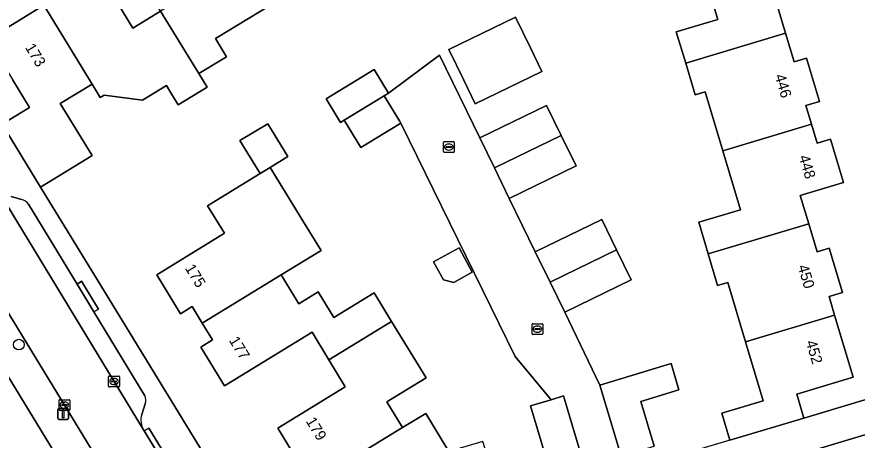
# Model space of a CAD drawing. Extents: x 157767 to 159172, y 387839 to 389425.
# Drawn here: x 158340.7 to 158418.4, y 388568.6 to 388607.7 of the extents above; entities that cross this region are included whole.
import ezdxf

# ---------------------------------------------------------------- set-up
doc = ezdxf.new("R2010")
doc.units = 0
for name, color, linetype in [('IMGEO_Boom', 7, 'Continuous'), ('IMGEO_Erf', 7, 'Continuous'), ('IMGEO_Kolk', 7, 'Continuous'), ('IMGEO_Lichtmast', 7, 'Continuous'), ('IMGEO_Muur', 7, 'Continuous'), ('IMGEO_Pand', 7, 'Continuous'), ('IMGEO_Pand_nummerreeks', 7, 'Continuous'), ('IMGEO_Pand_overbouw', 7, 'Continuous'), ('IMGEO_Parkeervlak_open', 7, 'Continuous'), ('IMGEO_Rijbaan_lokaal_open', 7, 'Continuous'), ('IMGEO_Voetpad_open', 7, 'Continuous')]:
    doc.layers.add(name, color=color, linetype=linetype)

msp = doc.modelspace()

# ---------------------------------------------------------------- linework, layer by layer
at = {"layer": 'IMGEO_Boom'}
msp.add_circle((158340.895, 388577.385), 0.489, dxfattribs=at)
at = {"layer": 'IMGEO_Erf'}
for points in [[(158312.389, 388615.154), (158294.787, 388607.61), (158294.7, 388607.706), (158266.492, 388595.544), (158266.325, 388595.472), (158263.119, 388600.731), (158259.805, 388601.448), (158252.981, 388597.605), (158264.656, 388578.196), (158266.489, 388575.194), (158268.384, 388572.094), (158269.094, 388570.933), (158274.179, 388562.614), (158288.681, 388538.89), (158295.338, 388528), (158298.839, 388522.28), (158303.692, 388514.354), (158356.803, 388546.751), (158315.676, 388614.12)], [(158406.642, 388568.558), (158405.898, 388571.043), (158409.715, 388572.185), (158408.078, 388577.654), (158406.439, 388583.131), (158405.501, 388582.85), (158404.632, 388585.755), (158403.755, 388588.685), (158407.615, 388589.841), (158405.984, 388595.289), (158404.352, 388600.741), (158403.419, 388600.462), (158402.546, 388603.38), (158401.681, 388606.27), (158405.506, 388607.415), (158403.862, 388612.906)], [(158349.95, 388609.048), (158351.431, 388606.62), (158354.003, 388608.189)], [(158338.033, 388605.575), (158343.201, 388608.727)], [(158364.168, 388608.745), (158359.089, 388605.647), (158360.108, 388603.977), (158357.546, 388602.414), (158358.315, 388601.153), (158355.633, 388599.518), (158354.864, 388600.779), (158354.541, 388601.309), (158352.321, 388599.956), (158348.78, 388600.43), (158348.417, 388600.208), (158347.668, 388601.437), (158344.729, 388599.644), (158347.66, 388594.837), (158347.171, 388594.539), (158342.902, 388591.935), (158347.878, 388583.804), (158364.182, 388557.163)], [(158411.016, 388608.744), (158411.79, 388606.157), (158412.585, 388603.503), (158413.708, 388603.839), (158414.908, 388599.83), (158413.67, 388599.459), (158414.187, 388597.731), (158414.705, 388596.002), (158415.931, 388596.369), (158417.131, 388592.361), (158413.145, 388591.168), (158413.93, 388588.545), (158414.708, 388585.947), (158415.82, 388586.28), (158417.045, 388582.187), (158415.81, 388581.817), (158416.319, 388580.115), (158418.036, 388574.378), (158412.808, 388572.814), (158413.471, 388570.601), (158427.913, 388574.921)], [(158390.172, 388565.138), (158388.205, 388571.733), (158390.097, 388572.298), (158386.778, 388576.28), (158376.196, 388597.834), (158372.502, 388595.589), (158370.969, 388598.11), (158370.628, 388597.902), (158369.295, 388600.087), (158373.733, 388602.795), (158375.066, 388600.61), (158379.772, 388604.122), (158383.519, 388596.472), (158389.688, 388599.475), (158391.041, 388596.696), (158392.41, 388593.883), (158386.241, 388590.88), (158388.645, 388585.96), (158394.78, 388588.946), (158396.141, 388586.151), (158397.499, 388583.36), (158391.364, 388580.373), (158394.61, 388573.651), (158397.671, 388574.564), (158401.197, 388575.637), (158401.921, 388573.211), (158398.392, 388572.147), (158399.631, 388567.993)], [(158339.359, 388597.743), (158341.875, 388599.277), (158340.298, 388601.862)], [(158366.995, 388566.139), (158364.831, 388569.675), (158371.079, 388573.499), (158369.556, 388575.987), (158368.005, 388578.521), (158359.911, 388573.567), (158357.711, 388577.161), (158358.793, 388577.823), (158357.843, 388579.375), (158356.914, 388580.893), (158355.842, 388580.237), (158353.639, 388583.838), (158359.898, 388587.669), (158358.343, 388590.21), (158363.198, 388593.182), (158361.339, 388596.23), (158363.9, 388597.792), (158365.758, 388594.746), (158364.134, 388593.755), (158367.404, 388588.412), (158368.833, 388586.077), (158365.161, 388583.838), (158366.796, 388581.166), (158368.574, 388582.254), (158370.021, 388579.891), (158373.741, 388582.168), (158375.353, 388579.533), (158378.547, 388574.315), (158374.923, 388572.097), (158376.376, 388569.723), (158378.509, 388571.028), (158380.65, 388567.527)]]:
    msp.add_lwpolyline(points, dxfattribs=at)
for points in [[(158383.097, 388599.613), (158382.028, 388601.799), (158380.649, 388604.633), (158386.81, 388607.632), (158388.189, 388604.798), (158389.257, 388602.622)], [(158382.819, 388584.066), (158381.108, 388583.138), (158380.15, 388583.354), (158379.238, 388585.035), (158381.598, 388586.316)]]:
    msp.add_lwpolyline(points, close=True, dxfattribs=at)
at = {"layer": 'IMGEO_Kolk'}
for p, q in [((158380.15, 388595.208), (158380.15, 388596.06)), ((158380.225, 388596.134), (158381.077, 388596.134)), ((158380.452, 388595.677), (158380.85, 388595.677)), ((158380.638, 388595.914), (158380.663, 388595.914)), ((158381.151, 388596.06), (158381.151, 388595.208)), ((158381.077, 388595.134), (158380.225, 388595.134)), ((158380.409, 388595.628), (158380.409, 388595.64)), ((158380.847, 388595.591), (158380.449, 388595.591)), ((158380.661, 388595.354), (158380.636, 388595.354)), ((158380.893, 388595.64), (158380.893, 388595.628)), ((158388.339, 388578.394), (158388.339, 388579.246)), ((158388.414, 388579.32), (158389.266, 388579.32)), ((158388.598, 388578.814), (158388.598, 388578.826)), ((158389.036, 388578.777), (158388.638, 388578.777)), ((158388.641, 388578.863), (158389.039, 388578.863)), ((158388.827, 388579.1), (158388.852, 388579.1)), ((158389.082, 388578.826), (158389.082, 388578.814)), ((158389.34, 388579.246), (158389.34, 388578.394)), ((158389.266, 388578.32), (158388.414, 388578.32)), ((158388.85, 388578.54), (158388.825, 388578.54)), ((158349.194, 388573.554), (158349.194, 388574.406)), ((158349.269, 388574.48), (158350.121, 388574.48)), ((158349.453, 388573.974), (158349.453, 388573.986)), ((158349.891, 388573.937), (158349.493, 388573.937)), ((158349.496, 388574.023), (158349.894, 388574.023)), ((158349.682, 388574.26), (158349.707, 388574.26)), ((158349.937, 388573.986), (158349.937, 388573.974)), ((158350.195, 388574.406), (158350.195, 388573.554)), ((158350.121, 388573.48), (158349.269, 388573.48)), ((158349.705, 388573.7), (158349.68, 388573.7)), ((158344.609, 388571.371), (158344.609, 388572.223)), ((158344.684, 388572.297), (158345.536, 388572.297)), ((158344.868, 388571.791), (158344.868, 388571.803)), ((158345.306, 388571.754), (158344.908, 388571.754)), ((158344.911, 388571.84), (158345.309, 388571.84)), ((158345.097, 388572.077), (158345.122, 388572.077)), ((158345.352, 388571.803), (158345.352, 388571.791)), ((158345.61, 388572.223), (158345.61, 388571.371)), ((158345.536, 388571.297), (158344.684, 388571.297)), ((158345.12, 388571.517), (158345.095, 388571.517))]:
    msp.add_line(p, q, dxfattribs=at)
for points in [[(158380.15, 388595.208), (158380.15, 388596.06)], [(158380.225, 388596.134), (158381.077, 388596.134)], [(158381.151, 388596.06), (158381.151, 388595.208)], [(158381.077, 388595.134), (158380.225, 388595.134)], [(158388.339, 388578.394), (158388.339, 388579.246)], [(158388.414, 388579.32), (158389.266, 388579.32)], [(158389.34, 388579.246), (158389.34, 388578.394)], [(158389.266, 388578.32), (158388.414, 388578.32)], [(158349.194, 388573.554), (158349.194, 388574.406)], [(158349.269, 388574.48), (158350.121, 388574.48)], [(158350.195, 388574.406), (158350.195, 388573.554)], [(158350.121, 388573.48), (158349.269, 388573.48)], [(158344.609, 388571.371), (158344.609, 388572.223)], [(158344.684, 388572.297), (158345.536, 388572.297)], [(158345.61, 388572.223), (158345.61, 388571.371)], [(158345.536, 388571.297), (158344.684, 388571.297)]]:
    msp.add_lwpolyline(points, dxfattribs=at)
for centre, radius, start, end in [((158380.227, 388596.058), 0.0765, 91.55205, 178.44795), ((158380.227, 388596.058), 0.0765, 91.55205, 178.44795), ((158380.449, 388595.637), 0.0403, 85.87752, 175.75265), ((158380.854, 388595.639), 0.0386, 1.73085, 96.63898), ((158381.075, 388596.058), 0.0765, 1.55205, 88.44795), ((158381.075, 388596.058), 0.0765, 1.55205, 88.44795), ((158380.227, 388595.21), 0.0765, 181.55205, 268.44795), ((158380.227, 388595.21), 0.0765, 181.55205, 268.44795), ((158380.446, 388595.627), 0.0366, 178.93798, 274.71019), ((158380.85, 388595.634), 0.043, 264.86636, 352.45326), ((158381.075, 388595.21), 0.0765, 271.55205, 358.44795), ((158381.075, 388595.21), 0.0765, 271.55205, 358.44795), ((158388.416, 388579.244), 0.0765, 91.55205, 178.44795), ((158388.416, 388579.244), 0.0765, 91.55205, 178.44795), ((158388.638, 388578.823), 0.0403, 85.87752, 175.75265), ((158388.635, 388578.813), 0.0366, 178.93798, 274.71019), ((158389.039, 388578.82), 0.043, 264.86636, 352.45326), ((158389.043, 388578.825), 0.0386, 1.73085, 96.63898), ((158389.264, 388579.244), 0.0765, 1.55205, 88.44795), ((158389.264, 388579.244), 0.0765, 1.55205, 88.44795), ((158388.416, 388578.396), 0.0765, 181.55205, 268.44795), ((158388.416, 388578.396), 0.0765, 181.55205, 268.44795), ((158389.264, 388578.396), 0.0765, 271.55205, 358.44795), ((158389.264, 388578.396), 0.0765, 271.55205, 358.44795), ((158349.271, 388574.404), 0.0765, 91.55205, 178.44795), ((158349.271, 388574.404), 0.0765, 91.55205, 178.44795), ((158349.493, 388573.983), 0.0403, 85.87752, 175.75265), ((158349.49, 388573.973), 0.0366, 178.93798, 274.71019), ((158349.894, 388573.98), 0.043, 264.86636, 352.45326), ((158349.898, 388573.985), 0.0386, 1.73085, 96.63898), ((158350.119, 388574.404), 0.0765, 1.55205, 88.44795), ((158350.119, 388574.404), 0.0765, 1.55205, 88.44795), ((158349.271, 388573.556), 0.0765, 181.55205, 268.44795), ((158349.271, 388573.556), 0.0765, 181.55205, 268.44795), ((158350.119, 388573.556), 0.0765, 271.55205, 358.44795), ((158350.119, 388573.556), 0.0765, 271.55205, 358.44795), ((158344.686, 388572.221), 0.0765, 91.55205, 178.44795), ((158344.686, 388572.221), 0.0765, 91.55205, 178.44795), ((158344.908, 388571.8), 0.0403, 85.87752, 175.75265), ((158344.905, 388571.79), 0.0366, 178.93798, 274.71019), ((158345.309, 388571.797), 0.043, 264.86636, 352.45326), ((158345.313, 388571.802), 0.0386, 1.73085, 96.63898), ((158345.534, 388572.221), 0.0765, 1.55205, 88.44795), ((158345.534, 388572.221), 0.0765, 1.55205, 88.44795), ((158344.686, 388571.373), 0.0765, 181.55205, 268.44795), ((158344.686, 388571.373), 0.0765, 181.55205, 268.44795), ((158345.534, 388571.373), 0.0765, 271.55205, 358.44795), ((158345.534, 388571.373), 0.0765, 271.55205, 358.44795)]:
    msp.add_arc(centre, radius, start, end, dxfattribs=at)
for centre, major_axis, ratio, start_param, end_param in [((158380.637, 388595.634), (-0.387, 0.002), 0.722429, 4.712389, 7.853982), ((158380.662, 388595.634), (-0.39, 0.002), 0.717154, 1.570796, 4.712389), ((158388.826, 388578.82), (-0.387, 0.002), 0.722429, 4.712389, 7.853982), ((158388.851, 388578.82), (-0.39, 0.002), 0.717154, 1.570796, 4.712389), ((158349.681, 388573.98), (-0.387, 0.002), 0.722429, 4.712389, 7.853982), ((158349.706, 388573.98), (-0.39, 0.002), 0.717154, 1.570796, 4.712389), ((158345.096, 388571.797), (-0.387, 0.002), 0.722429, 4.712389, 7.853982), ((158345.121, 388571.797), (-0.39, 0.002), 0.717154, 1.570796, 4.712389)]:
    msp.add_ellipse(centre, major_axis=major_axis, ratio=ratio, start_param=start_param, end_param=end_param, dxfattribs=at)
at = {"layer": 'IMGEO_Lichtmast'}
for p, q in [((158344.496, 388570.584), (158344.496, 388571.384)), ((158344.496, 388571.384), (158344.496, 388570.584)), ((158344.596, 388571.484), (158345.386, 388571.484)), ((158345.386, 388571.484), (158344.596, 388571.484)), ((158345.486, 388571.384), (158345.486, 388570.584)), ((158345.486, 388570.584), (158345.486, 388571.384)), ((158345.386, 388570.484), (158344.596, 388570.484)), ((158344.596, 388570.484), (158345.386, 388570.484))]:
    msp.add_line(p, q, dxfattribs=at)
msp.add_lwpolyline([(158344.916, 388571.359), (158345.066, 388571.359), (158345.066, 388570.609), (158344.916, 388570.609), (158344.916, 388571.359)], dxfattribs=at)
for centre, start, end in [((158344.596, 388571.384), 90, 180), ((158344.596, 388571.384), 90, 180), ((158345.386, 388571.384), 0, 90), ((158345.386, 388571.384), 360, 90), ((158344.596, 388570.584), 180, 270), ((158344.596, 388570.584), 180, 270), ((158345.386, 388570.584), 270, 0), ((158345.386, 388570.584), 270, 0)]:
    msp.add_arc(centre, 0.1, start, end, dxfattribs=at)
at = {"layer": 'IMGEO_Muur'}
msp.add_lwpolyline([(158342.902, 388591.935), (158347.878, 388583.804)], dxfattribs=at)
at = {"layer": 'IMGEO_Pand'}
for points in [[(158358.489, 388618.019), (158356.892, 388617.045), (158356.219, 388618.147), (158352.681, 388615.989), (158355.027, 388612.144), (158356.508, 388609.716), (158354.003, 388608.189), (158357.546, 388602.414), (158360.108, 388603.977), (158359.089, 388605.647), (158364.168, 388608.745)], [(158402.546, 388603.38), (158411.79, 388606.157), (158411.016, 388608.744), (158415.033, 388609.946), (158413.823, 388613.988), (158412.614, 388613.626), (158412.093, 388615.364), (158403.862, 388612.906), (158405.506, 388607.415), (158401.681, 388606.27)], [(158343.201, 388608.727), (158347.668, 388601.437), (158348.417, 388600.208), (158348.78, 388600.43), (158352.321, 388599.956), (158354.541, 388601.309), (158354.864, 388600.779), (158355.633, 388599.518), (158358.315, 388601.153), (158357.546, 388602.414), (158354.003, 388608.189), (158351.431, 388606.62), (158349.95, 388609.048), (158347.597, 388612.906), (158344.034, 388610.732), (158344.699, 388609.641)], [(158343.201, 388608.727), (158338.033, 388605.575), (158340.298, 388601.862), (158341.875, 388599.277), (158339.359, 388597.743), (158342.902, 388591.935), (158347.171, 388594.539), (158347.66, 388594.837), (158344.729, 388599.644), (158347.668, 388601.437)], [(158382.028, 388601.799), (158383.097, 388599.613), (158389.257, 388602.622), (158388.189, 388604.798), (158386.81, 388607.632), (158380.649, 388604.633)], [(158402.546, 388603.38), (158403.419, 388600.462), (158404.352, 388600.741), (158405.984, 388595.289), (158414.187, 388597.731), (158413.67, 388599.459), (158414.908, 388599.83), (158413.708, 388603.839), (158412.585, 388603.503), (158411.79, 388606.157)], [(158374.677, 388600.373), (158375.066, 388600.61), (158373.733, 388602.795), (158369.295, 388600.087), (158370.628, 388597.902), (158370.969, 388598.11)], [(158376.09, 388598.048), (158374.677, 388600.373), (158370.969, 388598.11), (158372.502, 388595.589), (158376.196, 388597.834), (158376.214, 388597.845)], [(158391.041, 388596.696), (158389.688, 388599.475), (158383.519, 388596.472), (158384.862, 388593.712)], [(158363.198, 388593.182), (158364.134, 388593.755), (158365.758, 388594.746), (158363.9, 388597.792), (158361.339, 388596.23)], [(158413.93, 388588.545), (158413.145, 388591.168), (158417.131, 388592.361), (158415.931, 388596.369), (158414.705, 388596.002), (158414.187, 388597.731), (158405.984, 388595.289), (158407.615, 388589.841), (158403.755, 388588.685), (158404.632, 388585.755)], [(158392.41, 388593.883), (158391.041, 388596.696), (158384.862, 388593.712), (158386.241, 388590.88)], [(158368.833, 388586.077), (158367.404, 388588.412), (158364.134, 388593.755), (158363.198, 388593.182), (158358.343, 388590.21), (158359.898, 388587.669), (158353.639, 388583.838), (158355.842, 388580.237), (158356.914, 388580.893), (158357.843, 388579.375), (158365.161, 388583.838)], [(158396.141, 388586.151), (158394.78, 388588.946), (158388.645, 388585.96), (158390.012, 388583.152)], [(158413.93, 388588.545), (158404.632, 388585.755), (158405.501, 388582.85), (158406.439, 388583.131), (158408.078, 388577.654), (158416.319, 388580.115), (158415.81, 388581.817), (158417.045, 388582.187), (158415.82, 388586.28), (158414.708, 388585.947)], [(158379.238, 388585.035), (158380.15, 388583.354), (158381.108, 388583.138), (158382.819, 388584.066), (158381.598, 388586.316)], [(158397.499, 388583.36), (158396.141, 388586.151), (158390.012, 388583.152), (158391.364, 388580.373)], [(158357.843, 388579.375), (158358.793, 388577.823), (158357.711, 388577.161), (158359.911, 388573.567), (158368.005, 388578.521), (158369.556, 388575.987), (158375.353, 388579.533), (158373.741, 388582.168), (158370.021, 388579.891), (158368.574, 388582.254), (158366.796, 388581.166), (158365.161, 388583.838)], [(158408.078, 388577.654), (158409.715, 388572.185), (158405.898, 388571.043), (158406.642, 388568.558), (158413.471, 388570.601), (158412.808, 388572.814), (158418.036, 388574.378), (158416.319, 388580.115)], [(158375.353, 388579.533), (158369.556, 388575.987), (158371.079, 388573.499), (158364.831, 388569.675), (158366.995, 388566.139), (158368.107, 388566.819), (158369.057, 388565.267), (158376.376, 388569.723), (158374.923, 388572.097), (158378.547, 388574.315)], [(158397.671, 388574.564), (158394.61, 388573.651), (158396.571, 388567.08), (158399.631, 388567.993), (158398.392, 388572.147), (158401.921, 388573.211), (158401.197, 388575.637)], [(158393.225, 388566.049), (158391.258, 388572.644), (158390.097, 388572.298), (158388.205, 388571.733), (158390.172, 388565.138)], [(158369.057, 388565.267), (158372.192, 388560.143), (158378.265, 388563.86), (158379.123, 388562.459), (158385.103, 388564.211), (158383.799, 388568.449), (158380.65, 388567.527), (158378.509, 388571.028), (158376.376, 388569.723)]]:
    msp.add_lwpolyline(points, close=True, dxfattribs=at)
at = {"layer": 'IMGEO_Pand_overbouw'}
msp.add_lwpolyline([(158354.003, 388608.189), (158352.523, 388610.617), (158349.95, 388609.048), (158351.431, 388606.62)], close=True, dxfattribs=at)
at = {"layer": 'IMGEO_Parkeervlak_open'}
for points in [[(158329.562, 388607.027), (158337.642, 388593.764), (158339.098, 388591.373), (158352.422, 388569.502)], [(158341.143, 388590.784), (158340.2, 388591.079)], [(158352.558, 388572.668), (158347.84, 388580.406), (158346.272, 388582.978), (158341.78, 388590.345)], [(158352.261, 388570.943), (158352.572, 388571.907)]]:
    msp.add_lwpolyline(points, dxfattribs=at)
for centre, radius, start, end in [((158340.915, 388589.771), 1.038, 33.55002, 77.30324), ((158351.596, 388572.27), 1.042, 339.62283, 22.48506), ((158354.003, 388570.408), 1.822, 162.93405, 209.81615)]:
    msp.add_arc(centre, radius, start, end, dxfattribs=at)
at = {"layer": 'IMGEO_Rijbaan_lokaal_open'}
msp.add_lwpolyline([(158388.645, 388585.96), (158386.241, 388590.88), (158384.862, 388593.712), (158383.519, 388596.472), (158379.772, 388604.122), (158375.066, 388600.61), (158374.677, 388600.373), (158376.09, 388598.048), (158376.214, 388597.845), (158376.196, 388597.834), (158386.778, 388576.28), (158390.097, 388572.298), (158391.258, 388572.644), (158393.225, 388566.049), (158393.62, 388564.674), (158396.97, 388565.677), (158396.571, 388567.08), (158394.61, 388573.651), (158391.364, 388580.373), (158390.012, 388583.152)], close=True, dxfattribs=at)
for points in [[(158339.098, 388591.373), (158334.769, 388588.736), (158355.662, 388554.518), (158357.621, 388551.309), (158361.192, 388545.459), (158361.818, 388544.435), (158363.162, 388542.205), (158363.177, 388542.179), (158363.192, 388542.153), (158363.206, 388542.127), (158371.218, 388528.736)], [(158361.334, 388554.942), (158355.652, 388564.224), (158352.476, 388569.413), (158352.422, 388569.502), (158339.098, 388591.373)], [(158430.072, 388572.334), (158401.563, 388563.789), (158391.312, 388560.716), (158378.57, 388556.897)]]:
    msp.add_lwpolyline(points, dxfattribs=at)
at = {"layer": 'IMGEO_Voetpad_open'}
for points in [[(158364.182, 388557.163), (158347.878, 388583.804), (158342.902, 388591.935), (158339.359, 388597.743), (158338.547, 388599.071), (158333.283, 388607.687), (158332.678, 388609.134), (158326.768, 388618.755), (158325.218, 388617.827), (158317.32, 388630.773)], [(158311.576, 388621.051), (158315.676, 388614.12), (158356.803, 388546.751), (158358.142, 388543.842), (158360.131, 388540.602), (158366.103, 388530.873)], [(158363.162, 388542.205), (158362.924, 388542.098), (158362.702, 388541.989), (158360.766, 388545.198), (158361.192, 388545.459), (158357.621, 388551.309), (158357.195, 388551.049), (158355.236, 388554.258), (158355.662, 388554.518), (158334.769, 388588.736), (158333.31, 388591.125), (158317.061, 388617.739)], [(158340.2, 388591.079), (158341.143, 388590.784)], [(158341.78, 388590.345), (158346.272, 388582.978), (158346.698, 388583.238), (158348.266, 388580.666), (158347.84, 388580.406), (158352.558, 388572.668)], [(158427.913, 388574.921), (158413.471, 388570.601), (158406.642, 388568.558), (158400.048, 388566.594), (158396.97, 388565.677), (158393.62, 388564.674), (158366.231, 388556.513)], [(158352.572, 388571.907), (158352.261, 388570.943)], [(158378.57, 388556.897), (158391.312, 388560.716), (158391.165, 388561.193), (158401.416, 388564.266), (158401.563, 388563.789), (158430.072, 388572.334)], [(158352.422, 388569.502), (158352.476, 388569.413), (158352.902, 388569.674), (158356.078, 388564.485), (158355.652, 388564.224), (158361.334, 388554.942)]]:
    msp.add_lwpolyline(points, dxfattribs=at)
for points in [[(158347.84, 388580.406), (158348.266, 388580.666), (158346.698, 388583.238), (158346.272, 388582.978)], [(158355.652, 388564.224), (158356.078, 388564.485), (158352.902, 388569.674), (158352.476, 388569.413)]]:
    msp.add_lwpolyline(points, close=True, dxfattribs=at)
for centre, radius, start, end in [((158340.915, 388589.771), 1.038, 33.55002, 77.30324), ((158351.596, 388572.27), 1.042, 339.62283, 22.48506), ((158354.003, 388570.408), 1.822, 162.93405, 209.81615)]:
    msp.add_arc(centre, radius, start, end, dxfattribs=at)

# ---------------------------------------------------------------- texts
at = {"layer": 'IMGEO_Pand_nummerreeks'}
for s, rotation, p in [('173', 301.38465, (158341.435, 388604.837)), ('446', 286.66384, (158410.77, 388602.215)), ('448', 286.66776, (158412.994, 388594.742)), ('175', 301.45517, (158356.219, 388584.45)), ('450', 286.66199, (158412.896, 388584.611)), ('177', 301.47211, (158360.288, 388577.777)), ('452', 286.66167, (158413.639, 388577.63)), ('179', 301.46626, (158367.391, 388570.32))]:
    msp.add_text(s, height=1, rotation=rotation, dxfattribs=at).set_placement(p)

doc.saveas('drawing.dxf')
